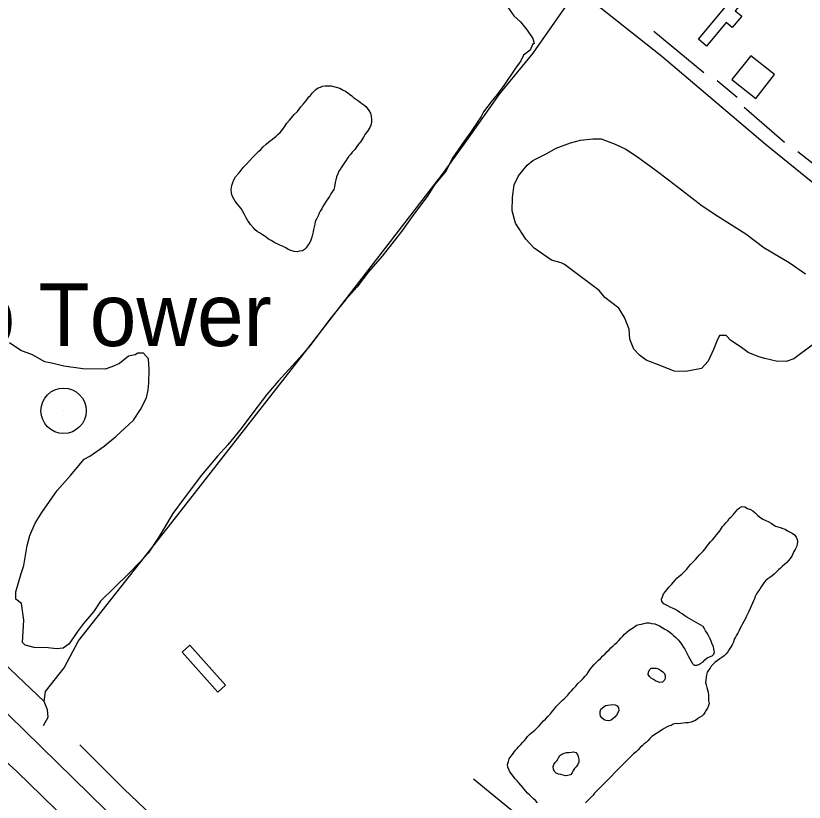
# Model space of a CAD drawing. Extents: x 3355677 to 3393573, y 612928 to 638357.
# Drawn here: x 3382402 to 3383445, y 626937 to 627977 of the extents above; entities that cross this region are included whole.
import ezdxf

# ---------------------------------------------------------------- set-up
doc = ezdxf.new("R2010")
doc.units = 0
for name, color, linetype in [('V-BLDG-OTLN', 7, 'Continuous'), ('V-ROAD-CNTR', 7, 'Continuous'), ('V-SITE-VEGE', 7, 'Continuous'), ('V-TOPO-SHOR', 7, 'Continuous'), ('V-TOPO-TOWR', 7, 'Continuous'), ('V-TOPO-TOWR-IDEN', 7, 'Continuous')]:
    doc.layers.add(name, color=color, linetype=linetype)

msp = doc.modelspace()

# ---------------------------------------------------------------- linework, layer by layer
at = {"layer": 'V-BLDG-OTLN'}
for points in [[(3383305.1, 627945.7), (3383354.3, 628004.8), (3383364.6, 627996.2), (3383354, 627983.4), (3383362.5, 627976.3), (3383350, 627961.2), (3383341.9, 627967.9), (3383315.9, 627936.7)], [(3383349.5, 627892.3), (3383380.9, 627867.5), (3383405.7, 627899), (3383374.3, 627923.7)], [(3382632.5, 627144.4), (3382679.7, 627091.4), (3382669.7, 627082.5), (3382622.5, 627135.4)]]:
    msp.add_lwpolyline(points, close=True, dxfattribs=at)
at = {"layer": 'V-ROAD-CNTR'}
for points in [[(3383155.6, 628004.1), (3383257, 627923.4), (3383393.5, 627807.3), (3383494, 627726), (3383629.5, 627611), (3383735.7, 627526.8), (3383804, 627471.4), (3383878, 627409.1), (3383923.2, 627368.4), (3383967.4, 627327.7), (3384009, 627285.2), (3384059.1, 627233.3), (3384112.1, 627182), (3384226.9, 627078.6), (3384327.2, 626984.8)], [(3382157.2, 627282.4), (3384530.4, 624959.3), (3385857.9, 623653.2), (3386595.5, 622914.3)]]:
    msp.add_lwpolyline(points, dxfattribs=at)
at = {"layer": 'V-SITE-VEGE'}
for points in [[(3383051.6, 627989.8), (3383061.2, 627976.5), (3383069.9, 627968.7), (3383078.5, 627957.6), (3383086, 627946.6), (3383088.1, 627940), (3383085.9, 627938.9), (3383082.5, 627931.3), (3383073.7, 627924.8), (3383070.3, 627917.2), (3383062.4, 627906.3), (3383047.9, 627884.6), (3383038.9, 627872.7), (3383031.1, 627862.9), (3383021.1, 627849.9), (3383017.7, 627843.4), (3383005.4, 627824.9), (3382995.3, 627810.8), (3382979.6, 627788), (3382971.7, 627771.7), (3382956.1, 627753.3), (3382947.2, 627739.1), (3382928.1, 627713.1), (3382912.5, 627691.4), (3382886.8, 627658.8), (3382869, 627638.3), (3382853.3, 627617.7), (3382838.9, 627601.4), (3382817.7, 627575.4), (3382791.9, 627540.7), (3382777.5, 627524.4), (3382749.6, 627494.1), (3382734, 627475.7), (3382711.7, 627446.4), (3382700.5, 627431.2), (3382682.6, 627409.6), (3382669.3, 627394.4), (3382648.1, 627369.5), (3382623.5, 627336.9), (3382610.1, 627318.5), (3382597.7, 627297.8), (3382591, 627287), (3382577.6, 627266.3), (3382566.4, 627254.4), (3382552, 627239.3), (3382514.2, 627202.5), (3382505.2, 627188.4), (3382491.8, 627173.3), (3382484, 627162.4), (3382472.8, 627146.1), (3382465, 627140.7), (3382456.3, 627139.8), (3382445.3, 627141), (3382426.7, 627141.3), (3382414.7, 627144.7), (3382411.4, 627148.1), (3382412.9, 627177.7), (3382410, 627199.6), (3382402.4, 627205.2), (3382402.5, 627215.1), (3382409.4, 627239.1), (3382412.9, 627250), (3382417.6, 627276.3), (3382421.1, 627289.4), (3382427.9, 627305.7), (3382436.9, 627319.8), (3382457, 627349.2), (3382474.8, 627368.7), (3382492.7, 627390.3), (3382500.4, 627394.6), (3382519.2, 627407.5), (3382534.8, 627420.4), (3382558.1, 627442), (3382567.1, 627456.2), (3382575, 627471.4), (3382577.3, 627482.3), (3382578.5, 627491.1), (3382578.8, 627508.6)], [(3383455.5, 627541.3), (3383431.2, 627523), (3383421.2, 627519.8), (3383408.1, 627520), (3383392.8, 627523.5), (3383385.1, 627525.8), (3383371, 627531.5), (3383362.3, 627538.2), (3383348.2, 627547.2), (3383341.7, 627553.9), (3383332.9, 627554), (3383329.5, 627546.4), (3383325, 627535.5), (3383318.2, 627520.2), (3383309.3, 627510.5), (3383288.4, 627506.4), (3383273, 627506.6), (3383256.7, 627513.4), (3383236, 627521.4), (3383227.3, 627528.1), (3383219.7, 627535.9), (3383214.4, 627549.1), (3383213.5, 627562.3), (3383207.2, 627577.7), (3383199.7, 627589.9), (3383181.2, 627604.4), (3383173.7, 627613.3), (3383128.1, 627647.9), (3383123.8, 627650.1), (3383110.7, 627653.6), (3383087.9, 627669.3), (3383077.1, 627681.5), (3383063.1, 627702.5), (3383059, 627719), (3383059.2, 627736.6), (3383061.6, 627753), (3383067.3, 627765), (3383078.5, 627779.1), (3383086.2, 627785.5), (3383103.9, 627794.1), (3383117.1, 627801.5), (3383135.9, 627808.9), (3383149.1, 627812.1), (3383165.6, 627814), (3383176.5, 627813.9), (3383195.1, 627807), (3383209.2, 627800.2), (3383224.4, 627790.2), (3383249.4, 627772.3), (3383265.7, 627760), (3383283, 627746.6), (3383310.1, 627725.3), (3383330.8, 627711.9), (3383367.7, 627688.4), (3383391.6, 627670.5), (3383425.3, 627650.3), (3383447, 627635.7)], [(3382578.8, 627508.6), (3382577.9, 627522.9), (3382571.4, 627530.6), (3382563.8, 627530.8), (3382560.4, 627528.6), (3382551.6, 627526.5), (3382539.4, 627516.8), (3382529.5, 627512.6), (3382520.7, 627509.4), (3382491.1, 627509.9), (3382465.9, 627513.5), (3382451.7, 627517), (3382440.8, 627519.3), (3382424.5, 627528.3), (3382409.2, 627534), (3382394, 627544.1)]]:
    msp.add_lwpolyline(points, dxfattribs=at)
at = {"layer": 'V-TOPO-SHOR'}
for p, q in [((3383312.3, 627901.1), (3383246.1, 627956)), ((3383356.5, 627868.8), (3383329.8, 627890.6)), ((3383419, 627809.3), (3383365.6, 627855.6)), ((3383480.6, 627761.9), (3383436.5, 627796.9))]:
    msp.add_line(p, q, dxfattribs=at)
for points in [[(3382439.2, 627038.4), (3382445, 627049.5), (3382444.2, 627058.8), (3382439.7, 627070.1), (3382441.7, 627083.1), (3382466.3, 627114.4), (3382485.5, 627150.4), (3382608.7, 627306.9), (3382788.7, 627537), (3382966.9, 627767.1), (3383001.1, 627815), (3383042, 627873), (3383086.5, 627927.3), (3383124.5, 627981.7), (3383155.8, 628025.9), (3383174.7, 628046.1), (3383204.1, 628082.9), (3383254.4, 628153.9), (3383317, 628240.4), (3383442.2, 628409)], [(3382687.7, 627742.6), (3382687.4, 627746.9), (3382688.2, 627752.3), (3382689.3, 627756.2), (3382690.8, 627759.8), (3382693, 627763.7), (3382696.7, 627768.3), (3382699.2, 627770.8), (3382703.2, 627776.1), (3382706.9, 627780.3), (3382711.6, 627784.9), (3382716.3, 627790.2), (3382721.7, 627795.5), (3382723.9, 627797.6), (3382726.5, 627800.1), (3382729.7, 627803.3), (3382733.4, 627806.8), (3382737, 627810), (3382741.7, 627813.8), (3382746.8, 627817.7), (3382748.9, 627819.8), (3382751.8, 627822.6), (3382755.5, 627826.9), (3382757.7, 627829.7), (3382761, 627834.7), (3382764.2, 627838.6), (3382766.8, 627841.8), (3382770.4, 627846), (3382774.8, 627850.2), (3382777, 627853.1), (3382779.5, 627856.3), (3382782.8, 627860.2), (3382785, 627863), (3382787.2, 627865.8), (3382790.1, 627869.4), (3382792.3, 627871.5), (3382794.8, 627875), (3382797, 627877.1), (3382799.2, 627879.3), (3382802.4, 627881.4), (3382805.3, 627882.4), (3382808.2, 627883.8), (3382811.4, 627884.1), (3382815, 627884), (3382819.3, 627884), (3382830.7, 627881)], [(3382830.7, 627881), (3382835.4, 627878.4), (3382838.6, 627876.9), (3382841.4, 627874.7), (3382843.9, 627872.9), (3382846.7, 627870.7), (3382849.2, 627868.9), (3382851.7, 627867.1), (3382854.5, 627865.2), (3382857.7, 627862.7), (3382860.2, 627860.8), (3382862.6, 627859), (3382865.1, 627856.8), (3382867.2, 627854.7), (3382869.3, 627851.4), (3382871.4, 627847.8), (3382872.5, 627843.5), (3382872.8, 627839.9), (3382872.7, 627836), (3382871.9, 627832), (3382870.5, 627829.2), (3382867.5, 627824.2), (3382864.6, 627820), (3382862, 627816.1), (3382858.7, 627810.7), (3382855.8, 627806.8), (3382853.3, 627803.7), (3382850.7, 627799.8), (3382847.4, 627796.2), (3382844.9, 627793.4), (3382842.7, 627790.9), (3382840.9, 627788.4), (3382838.7, 627784.9), (3382836.5, 627781.7), (3382834.7, 627779.2), (3382833.2, 627776.4), (3382831.4, 627773.5), (3382829.5, 627771.1), (3382828.1, 627767.9), (3382826.6, 627763.9), (3382825.5, 627760), (3382824.7, 627756.1), (3382823.9, 627750.7), (3382822.8, 627747.2), (3382820.9, 627744), (3382819.1, 627741.5), (3382817.2, 627737.9), (3382815, 627734.8), (3382812.8, 627731.6), (3382810.6, 627728), (3382808.4, 627724.5), (3382807, 627721.6), (3382805.1, 627718.4), (3382803.7, 627715.6), (3382802.2, 627712.4), (3382800.3, 627708.8), (3382798.5, 627704.9), (3382797.7, 627701), (3382797, 627697.8), (3382796.2, 627694.2), (3382795.8, 627691), (3382794.7, 627687.4), (3382793.9, 627684.2), (3382792.4, 627679.9), (3382791.3, 627677.1), (3382788.8, 627673.6), (3382786.6, 627670), (3382784.4, 627667.5), (3382781.5, 627666.1), (3382777.5, 627665.5), (3382774.3, 627664.8), (3382770.4, 627665.2), (3382766.1, 627666.4), (3382762.5, 627667.8), (3382759.3, 627669.7), (3382755.8, 627671.5), (3382751.5, 627673.4), (3382748, 627675.2), (3382744.8, 627676.7), (3382740.2, 627679.6), (3382736.6, 627681.5), (3382733.4, 627684), (3382730.9, 627685.8), (3382727.4, 627688), (3382724.5, 627689.9), (3382721.7, 627691.7), (3382718.9, 627693.9), (3382716.8, 627696.4), (3382712.9, 627700.8), (3382710.8, 627703.3), (3382708.7, 627706.5), (3382706.9, 627709.4), (3382704.8, 627714.1), (3382702.7, 627718.1), (3382700.3, 627721.7), (3382697.8, 627725), (3382695.4, 627727.5), (3382692.6, 627731.5), (3382690.8, 627734.7), (3382688.4, 627738.7), (3382687.7, 627742.6)], [(3383311.4, 627268.9), (3383314.1, 627271.9), (3383316.5, 627275), (3383318.6, 627278), (3383321.2, 627281), (3383323.9, 627283.8), (3383326.4, 627287), (3383329.2, 627290.4), (3383332, 627293.9), (3383334.5, 627297.2), (3383337.2, 627301.3), (3383339.1, 627303.7), (3383341.4, 627306.1), (3383343.9, 627308.8), (3383346, 627312), (3383348.3, 627314.1), (3383350.7, 627316.4), (3383352.8, 627319.2), (3383355.2, 627321.9), (3383357.2, 627324.2), (3383359.7, 627326.1), (3383362.8, 627327.8), (3383366.5, 627327.5), (3383370.2, 627325.4), (3383373.9, 627324), (3383377.2, 627322.1), (3383380.1, 627319.6), (3383383.4, 627316.6), (3383385.9, 627314.1), (3383390.4, 627311.2), (3383394.2, 627309.5), (3383398.4, 627307.4), (3383401.4, 627305.7), (3383404.6, 627303.5), (3383407.3, 627302), (3383410.1, 627300.8), (3383413.1, 627300), (3383416.9, 627298.9), (3383420, 627297.7), (3383422.9, 627295.7), (3383425.6, 627294.3), (3383429.2, 627292.6), (3383432.1, 627290.5), (3383434.4, 627287.3), (3383435.9, 627284.4), (3383436.1, 627281.1), (3383435.7, 627277.9), (3383434.8, 627274.5), (3383433.1, 627271.2), (3383431.5, 627268.2), (3383430.2, 627265.1), (3383428.7, 627262.3), (3383426.7, 627259), (3383424.5, 627256.3), (3383422.2, 627253.6), (3383419.2, 627251.1), (3383415.8, 627248.3), (3383413.6, 627246.1), (3383411.3, 627243.9), (3383408.9, 627241.7), (3383405.4, 627238.4), (3383402.8, 627236.1), (3383399.6, 627233.8), (3383396.8, 627232.1), (3383394, 627229.6), (3383391.7, 627227.1), (3383389.9, 627224.3), (3383388.1, 627221.7), (3383386.4, 627218.7), (3383383.9, 627215.1), (3383382.1, 627212.3), (3383380.4, 627208.8), (3383379.3, 627205.8), (3383378.2, 627203), (3383376.9, 627200), (3383375, 627196.2), (3383373.5, 627192.9), (3383371.9, 627189), (3383369.8, 627184.7), (3383368.3, 627181.8), (3383366.8, 627178.8), (3383365.4, 627175.6), (3383363.6, 627172.6), (3383361.6, 627169.3), (3383360.1, 627166.1), (3383358.6, 627163.2), (3383357.2, 627160.5), (3383355.7, 627157.8), (3383354.1, 627155), (3383352.4, 627152.5), (3383351.4, 627148.6), (3383349.9, 627144.8), (3383347.6, 627141.4), (3383345.7, 627138.6), (3383343.9, 627135.7), (3383341.7, 627132.9), (3383339.1, 627130.6), (3383336, 627128.3), (3383333.4, 627126.6), (3383330.2, 627124.3), (3383327.1, 627121.5)], [(3383189.4, 627140.8), (3383192.4, 627143.8), (3383194.7, 627145.9), (3383197.2, 627148.2), (3383199.7, 627150.7), (3383202.7, 627153.6), (3383204.7, 627155.9), (3383207.3, 627158.9), (3383210.6, 627161.6), (3383213.7, 627164.2), (3383217, 627166.4), (3383220.5, 627168.9), (3383223.3, 627170.8), (3383226.7, 627171.8), (3383229.7, 627172.4), (3383233.2, 627173.3), (3383236.4, 627174.1), (3383239.9, 627173.9), (3383243.2, 627173.3), (3383247.4, 627172.8), (3383250.6, 627171.5), (3383253.6, 627170.1), (3383257.3, 627168), (3383260.9, 627165.7), (3383264.5, 627163.8), (3383267.3, 627161.7), (3383270.1, 627159.6), (3383272.4, 627157.4), (3383275.2, 627154.8), (3383278.2, 627151.7), (3383280.8, 627148.8), (3383282.9, 627145.7), (3383285.2, 627142.5), (3383287.2, 627139.3), (3383289, 627135.9), (3383290.4, 627132.9), (3383292.2, 627129.5), (3383293.9, 627126.3), (3383295.5, 627123.3), (3383297.4, 627120.4), (3383299.7, 627118.1), (3383303, 627118), (3383305.9, 627118.9), (3383308.5, 627120.5), (3383311.3, 627122.6), (3383313.8, 627124.9), (3383316.6, 627127.7), (3383320, 627129.2), (3383323.3, 627130.5), (3383325.4, 627132.7), (3383326.3, 627135.7), (3383325.7, 627139.1), (3383325.1, 627142.6), (3383323.5, 627145.9), (3383322, 627149.6), (3383320.5, 627153), (3383318.5, 627157.2), (3383316.6, 627160.2), (3383314.4, 627163.4), (3383313.1, 627166.2), (3383311.3, 627169), (3383308.4, 627171.1), (3383305.5, 627172.6), (3383302.1, 627174.5), (3383299, 627176.2), (3383296.1, 627178.1), (3383293.1, 627179.9), (3383290, 627181.5), (3383287.3, 627183.5), (3383283.8, 627185.8), (3383280.8, 627187.8), (3383277.5, 627190), (3383274.7, 627191.5), (3383271.7, 627193.1), (3383268, 627194.8), (3383264.8, 627196.3), (3383262, 627197.7), (3383259.3, 627199.2), (3383256.9, 627202.1), (3383256.5, 627205.5), (3383257.6, 627208.5), (3383259.2, 627212.2), (3383261.9, 627215.7), (3383264.3, 627219.1), (3383266.5, 627221.6), (3383269.4, 627224.5), (3383272.1, 627227.6), (3383274.5, 627230.6), (3383276.8, 627233.3), (3383279.9, 627235.8), (3383283.2, 627238.5), (3383286.5, 627241.6), (3383289.3, 627244.5), (3383292.7, 627248.4), (3383294.7, 627251), (3383297.7, 627254.1), (3383301.4, 627257.9), (3383304, 627260.7), (3383306.3, 627263.3), (3383308.8, 627266), (3383311.4, 627268.9)], [(3382281.1, 627225.4), (3382367.4, 627138.5), (3382439.7, 627070.1)], [(3383092.3, 626936.2), (3383089.6, 626938.9), (3383087.2, 626941.4), (3383084.8, 626943.5), (3383081.8, 626946.5), (3383079.3, 626948.9), (3383077, 626951.3), (3383074.8, 626953.9), (3383072.8, 626956.4), (3383070.5, 626959.3), (3383067.5, 626962.5), (3383065.3, 626965), (3383062.6, 626967.7), (3383060.6, 626970.7), (3383057.7, 626974.6), (3383055.9, 626977), (3383054.3, 626980), (3383052.9, 626983.1), (3383052.8, 626986.5), (3383053.8, 626990.6), (3383054.7, 626994), (3383057.2, 626997.5), (3383059.3, 626999.8), (3383060.9, 627002.5), (3383063.4, 627005.5), (3383065.5, 627007.7), (3383067.7, 627010.4), (3383070.1, 627013), (3383072.5, 627016), (3383075, 627018.5), (3383077.3, 627020.9), (3383079.3, 627023.8), (3383081.6, 627026.3), (3383084.7, 627029.2), (3383088.7, 627032.2), (3383091.4, 627034.8), (3383094.4, 627037.7), (3383097.4, 627041.1), (3383100.4, 627044.3), (3383102.8, 627046.8), (3383106.1, 627050.1), (3383109.4, 627053.6), (3383112.2, 627057.1), (3383114.9, 627060.5), (3383117.6, 627063.8), (3383120, 627066.6), (3383122.6, 627069), (3383125.2, 627071.8), (3383127.6, 627073.7), (3383129.8, 627075.9), (3383132.6, 627078.5), (3383135.1, 627081.7), (3383137.2, 627084.1), (3383139.9, 627087.2), (3383142.9, 627090.4), (3383145.9, 627093.7), (3383149.8, 627097.4), (3383152.6, 627100.5), (3383155.5, 627103.6), (3383157.5, 627105.9), (3383160, 627109.3), (3383162.6, 627113), (3383164.6, 627115.8), (3383167.5, 627118.9), (3383170.2, 627121.8), (3383173.2, 627124.6), (3383175.6, 627126.9), (3383178.6, 627130.2), (3383181.7, 627133.2), (3383184.7, 627136), (3383187.3, 627138.5), (3383189.4, 627140.8)], [(3383249.5, 627114.3), (3383252.4, 627113), (3383255.1, 627111.5), (3383258.1, 627109.4), (3383260.5, 627106.9), (3383261.4, 627103.8), (3383261.3, 627100.4), (3383260, 627097.6), (3383257.8, 627095.5), (3383254.3, 627095.3), (3383251.4, 627096), (3383248.5, 627097.5), (3383245.7, 627099.1), (3383242.9, 627101), (3383240.6, 627103.2), (3383238.8, 627105.8), (3383239, 627109), (3383240.6, 627111.8), (3383242.6, 627114.1), (3383249.5, 627114.3)], [(3383327.1, 627121.5), (3383324.4, 627119), (3383322.2, 627116.6), (3383320.6, 627114), (3383318.6, 627111.5), (3383316.8, 627108.6), (3383315.8, 627105.1), (3383315.4, 627101.9), (3383315, 627098.4), (3383314.7, 627095.3), (3383315.5, 627091.9), (3383316.2, 627088.7), (3383317, 627085.6), (3383318.2, 627082.3), (3383318.4, 627078), (3383318.7, 627074.3), (3383318.6, 627071.1), (3383319.2, 627067.4), (3383318.3, 627064.5), (3383317, 627061.4), (3383315.4, 627058.5), (3383313.8, 627055.6), (3383312, 627052.7), (3383309.6, 627050.5), (3383306.8, 627048.8), (3383304.1, 627046.9), (3383301.5, 627045), (3383298.6, 627043.8), (3383295.5, 627042.7), (3383291.7, 627042), (3383288.4, 627042), (3383285.2, 627041.5), (3383281.8, 627040.8), (3383278.6, 627040.6), (3383275.1, 627040.7), (3383271.9, 627039.9), (3383269, 627038.4), (3383265.8, 627037.2), (3383262.8, 627036.1), (3383259.7, 627034.5), (3383257.4, 627032.6)], [(3383182.3, 627064.7), (3383185.5, 627065), (3383188.7, 627065.7), (3383192, 627065.9), (3383195, 627065.5), (3383197.8, 627064.1), (3383199.6, 627061.5), (3383199.7, 627057.9), (3383198.6, 627054.9), (3383196.9, 627052), (3383194.8, 627049.3), (3383192.3, 627047.4), (3383189.6, 627045.4), (3383186.6, 627044.6), (3383183.3, 627044.8), (3383180.4, 627045.7), (3383177.9, 627048.1), (3383175.6, 627050.5), (3383175.2, 627053.7), (3383175.3, 627056.9), (3383175.9, 627060), (3383182.3, 627064.7)], [(3383257.4, 627032.6), (3383243.5, 627023.7), (3383241.1, 627021.1), (3383238.9, 627018.6), (3383236.1, 627015.9), (3383233.5, 627013.9), (3383230.8, 627011.5), (3383228.2, 627009.1), (3383225.3, 627006.2), (3383222.7, 627003.6), (3383219.4, 627000.7), (3383216.6, 626998.2), (3383214.5, 626996), (3383170.1, 626950.9)], [(3382487.1, 627012.8), (3382545.8, 626954.3), (3382661.5, 626843.8), (3382824, 626685.1)], [(3383122, 626998.5), (3383124.6, 627000.3), (3383127.5, 627001.5), (3383130.7, 627002.4), (3383133.9, 627002.7), (3383137.1, 627003), (3383140.1, 627003.3), (3383143.1, 627002.4), (3383145.2, 627000.1), (3383146.3, 626997.3), (3383147.1, 626993.7), (3383146.8, 626989.8), (3383145.5, 626986.6), (3383143.3, 626983.8), (3383141.3, 626981.3), (3383139.4, 626978.7), (3383138, 626975.9), (3383135.9, 626973.1), (3383132.6, 626972), (3383129.4, 626971.5), (3383126.1, 626972.4), (3383123, 626973.3), (3383120, 626974.1), (3383116.9, 626975.2), (3383114.9, 626977.6), (3383113.5, 626980.4), (3383113, 626983.6), (3383113.9, 626986.7), (3383115.8, 626989.2), (3383117.8, 626991.5), (3383122, 626998.5)], [(3382383.7, 626995.5), (3382403.9, 626977.5), (3382437, 626945.4), (3382552.6, 626832.1), (3382695.8, 626692.4), (3382760.9, 626625.4)], [(3383007.5, 626967.8), (3383066.4, 626919.5), (3383101.3, 626886.4), (3383148.1, 626844.8), (3383199.5, 626793.8), (3383223.4, 626768.4), (3383259.2, 626739.9), (3383279.4, 626720.1), (3383337.5, 626667.7)], [(3383170.1, 626950.9), (3383167.9, 626948.6), (3383165.8, 626946), (3383163.3, 626943.4), (3383160.9, 626941), (3383158.2, 626938.3), (3383155.8, 626935.9)]]:
    msp.add_lwpolyline(points, dxfattribs=at)
at = {"layer": 'V-TOPO-TOWR'}
msp.add_line((3382465.6, 627454.4), (3382465.6, 627454.4), dxfattribs=at)
msp.add_circle((3382465.6, 627454.4), 30, dxfattribs=at)

# ---------------------------------------------------------------- texts
at = {"layer": 'V-TOPO-TOWR-IDEN'}
msp.add_text('Radio Tower', height=83, dxfattribs=at).set_placement((3382111.5, 627540))

doc.saveas('drawing.dxf')
